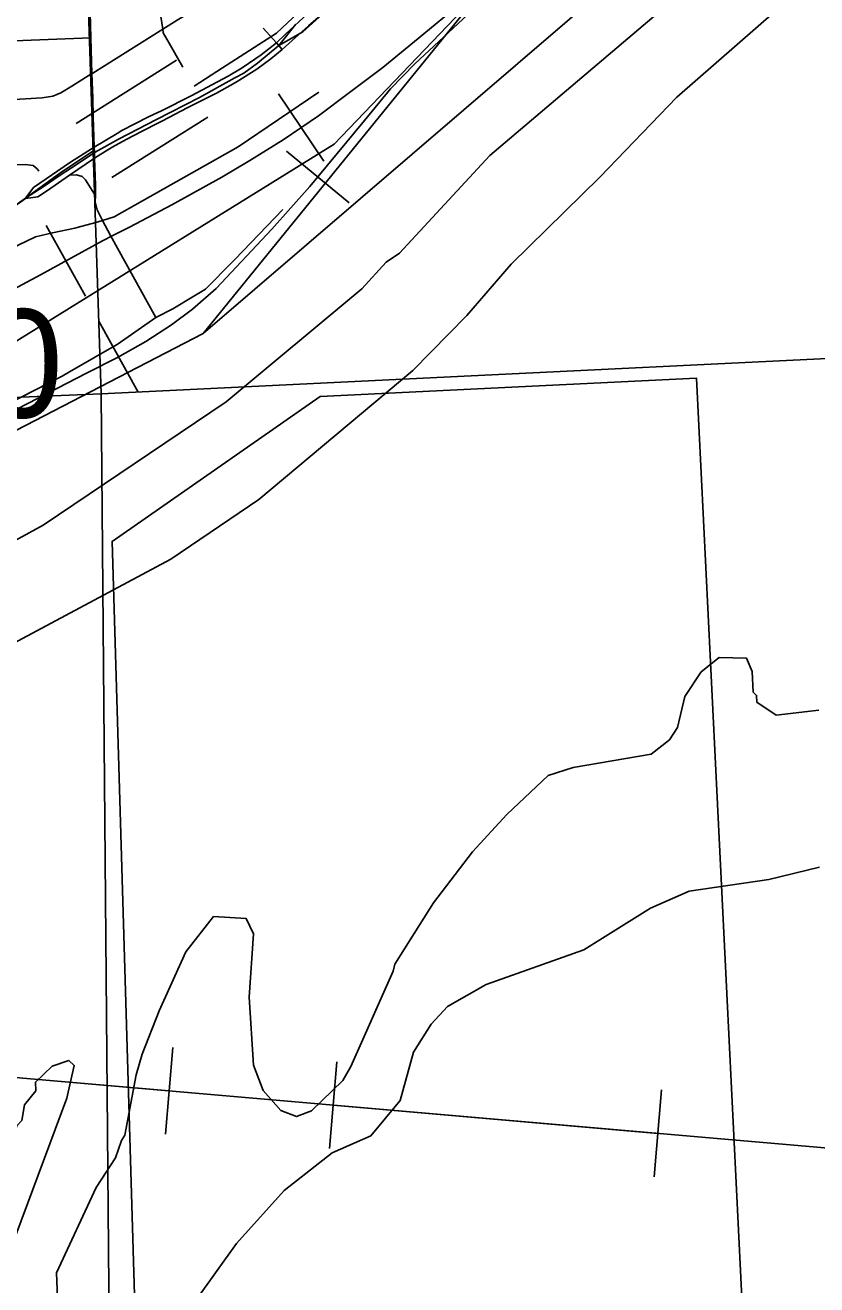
# Model space of a CAD drawing. Extents: x 128.7 to 185.5, y -21.4 to 12.6.
# Drawn here: x 169.23 to 169.962, y -10.303 to -9.139 of the extents above; entities that cross this region are included whole.
import ezdxf

# ---------------------------------------------------------------- set-up
doc = ezdxf.new("R2010")
doc.units = 0
for name, color, linetype in [('tdCoCityStreetMajor', 7, 'Continuous'), ('tdCoCityStreetMinor', 7, 'Continuous'), ('tdCoCorpBndry', 7, 'Continuous'), ('tdCoDivCarto', 7, 'Continuous'), ('tdCoHydroRiver', 7, 'Continuous'), ('tdCoPipe', 7, 'Continuous'), ('tdCoPriCL', 7, 'Continuous'), ('tdCoPriDiv', 7, 'Continuous'), ('tdCoPrimary', 7, 'Continuous'), ('tdCoPriNonDiv', 7, 'Continuous'), ('tdCoRRCL', 7, 'Continuous'), ('tdCoSectLine', 7, 'Continuous'), ('tdStHwyPriRefPost1', 7, 'Continuous'), ('tdStHwyPriRefPost5', 7, 'Continuous')]:
    doc.layers.add(name, color=color, linetype=linetype)

msp = doc.modelspace()

# ---------------------------------------------------------------- linework, layer by layer
at = {"layer": 'tdCoCityStreetMajor'}
msp.add_lwpolyline([(169.2939, -9.2564), (169.2938, -9.2516), (169.2928, -9.2236), (169.2923, -9.2063), (169.2916, -9.1838), (169.2907, -9.1506), (169.29, -9.1274)], dxfattribs=at)
at = {"layer": 'tdCoCityStreetMinor'}
msp.add_line((169.2038, -9.1541), (169.2907, -9.1506), dxfattribs=at)
for points in [[(169.3571, -9.1428), (169.3551, -9.1291), (169.3542, -9.1019), (169.3536, -9.085), (169.3492, -9.0001), (169.3488, -8.9893)], [(169.3571, -9.1428), (169.3703, -9.1345), (169.4028, -9.1148), (169.4174, -9.1034)], [(169.1645, -9.2104), (169.1784, -9.21), (169.2457, -9.206), (169.2554, -9.2045), (169.263, -9.2016), (169.2731, -9.1954), (169.2916, -9.1838), (169.2923, -9.1834), (169.3571, -9.1428)], [(169.3757, -9.1777), (169.3744, -9.1755), (169.363, -9.1556), (169.3576, -9.1461), (169.3571, -9.1428)], [(169.4676, -9.1614), (169.4623, -9.1552), (169.4498, -9.1418)], [(169.3015, -9.3194), (169.3121, -9.316), (169.3385, -9.3012), (169.4267, -9.2514), (169.5015, -9.2008)], [(169.2948, -9.2968), (169.295, -9.2879), (169.2949, -9.2868), (169.2941, -9.2619), (169.2939, -9.2564)], [(169.1667, -9.2698), (169.1992, -9.2686), (169.23, -9.2677), (169.2372, -9.2686), (169.2409, -9.2716), (169.2424, -9.2738)], [(169.2708, -9.2777), (169.2773, -9.2774), (169.2826, -9.2789), (169.2857, -9.2818), (169.2948, -9.2968)], [(169.3015, -9.3194), (169.2965, -9.3096), (169.2947, -9.3023), (169.2948, -9.2968)], [(169.3508, -9.4092), (169.3665, -9.4011), (169.3859, -9.3894), (169.3966, -9.3829), (169.422, -9.3572), (169.4236, -9.3555), (169.4681, -9.3092)], [(168.8834, -9.5365), (168.9584, -9.4936), (169.0272, -9.4519), (169.0657, -9.4302), (169.1266, -9.3981), (169.1799, -9.3683), (169.2233, -9.3422), (169.2396, -9.3345), (169.2551, -9.3308), (169.2758, -9.3264), (169.278, -9.3259), (169.2953, -9.3214), (169.3015, -9.3194)], [(169.3508, -9.4092), (169.3088, -9.3333), (169.3015, -9.3194)], [(168.5889, -9.865), (168.5906, -9.863), (168.5923, -9.8608), (168.5978, -9.8539), (168.6035, -9.8482), (168.6111, -9.8406), (168.6516, -9.7987), (168.6696, -9.7824), (168.6967, -9.7614), (168.6987, -9.7602), (168.7256, -9.7434), (168.7897, -9.7101), (168.9029, -9.651), (168.9803, -9.6106), (169.0291, -9.5851), (169.093, -9.5523), (169.188, -9.5022), (169.2642, -9.4633), (169.2709, -9.4594), (169.3058, -9.4392), (169.3148, -9.434), (169.3508, -9.4092)]]:
    msp.add_lwpolyline(points, dxfattribs=at)
at = {"layer": 'tdCoCorpBndry'}
msp.add_lwpolyline([(169.9087, -10.646), (169.8504, -9.4651), (169.5026, -9.482), (169.3103, -9.616), (169.3363, -10.4887)], dxfattribs=at)
at = {"layer": 'tdCoDivCarto'}
for p, q in [((169.4623, -9.1552), (169.4479, -9.1665)), ((169.4479, -9.1665), (169.4306, -9.1785)), ((169.4439, -9.1796), (169.4569, -9.1701)), ((169.4569, -9.1701), (169.4675, -9.1615)), ((169.4306, -9.1785), (169.4175, -9.1861)), ((169.426, -9.191), (169.4439, -9.1796)), ((169.4175, -9.1861), (169.3832, -9.2042)), ((169.4067, -9.2018), (169.4244, -9.192)), ((169.4244, -9.192), (169.426, -9.191)), ((169.3832, -9.2042), (169.356, -9.2181)), ((169.3796, -9.2155), (169.4067, -9.2018)), ((169.3569, -9.2273), (169.3796, -9.2155)), ((169.3434, -9.2241), (169.3193, -9.2364)), ((169.3492, -9.2213), (169.3434, -9.2241)), ((169.356, -9.2181), (169.3492, -9.2213)), ((169.353, -9.2293), (169.3569, -9.2273)), ((169.3148, -9.2391), (169.2938, -9.2516)), ((169.3193, -9.2364), (169.3148, -9.2391)), ((169.3234, -9.2445), (169.3379, -9.2368)), ((169.3379, -9.2368), (169.353, -9.2293)), ((169.2938, -9.2516), (169.2719, -9.2655)), ((169.2973, -9.2598), (169.3102, -9.2516)), ((169.3102, -9.2516), (169.3234, -9.2445)), ((169.2708, -9.2777), (169.2941, -9.2619)), ((169.2941, -9.2619), (169.2973, -9.2598)), ((169.2941, -9.2619), (169.2973, -9.2598)), ((169.2719, -9.2655), (169.2376, -9.289)), ((169.2504, -9.2916), (169.2708, -9.2777)), ((169.2302, -9.2991), (169.2416, -9.2975)), ((169.2376, -9.289), (169.2305, -9.2986)), ((169.2416, -9.2975), (169.2504, -9.2916))]:
    msp.add_line(p, q, dxfattribs=at)
for points in [[(169.4623, -9.1552), (169.4479, -9.1665), (169.4306, -9.1785), (169.4175, -9.1861), (169.3832, -9.2042), (169.356, -9.2181), (169.3492, -9.2213)], [(169.4623, -9.1552), (169.4479, -9.1665), (169.4306, -9.1785), (169.4175, -9.1861), (169.3832, -9.2042), (169.356, -9.2181), (169.3492, -9.2213)], [(169.4623, -9.1552), (169.4479, -9.1665), (169.4306, -9.1785), (169.4175, -9.1861), (169.3832, -9.2042), (169.356, -9.2181), (169.3492, -9.2213)], [(169.426, -9.191), (169.4439, -9.1796), (169.4569, -9.1701), (169.4675, -9.1615)], [(169.426, -9.191), (169.4439, -9.1796), (169.4569, -9.1701), (169.4675, -9.1615)], [(169.426, -9.191), (169.4439, -9.1796), (169.4569, -9.1701), (169.4675, -9.1615)], [(169.353, -9.2293), (169.3569, -9.2273), (169.3796, -9.2155), (169.4067, -9.2018), (169.4244, -9.192), (169.426, -9.191)], [(169.353, -9.2293), (169.3569, -9.2273), (169.3796, -9.2155), (169.4067, -9.2018), (169.4244, -9.192), (169.426, -9.191)], [(169.353, -9.2293), (169.3569, -9.2273), (169.3796, -9.2155), (169.4067, -9.2018), (169.4244, -9.192), (169.426, -9.191)], [(169.3492, -9.2213), (169.3434, -9.2241), (169.3193, -9.2364), (169.3148, -9.2391), (169.2938, -9.2516)], [(169.3492, -9.2213), (169.3434, -9.2241), (169.3193, -9.2364), (169.3148, -9.2391), (169.2938, -9.2516)], [(169.3492, -9.2213), (169.3434, -9.2241), (169.3193, -9.2364), (169.3148, -9.2391), (169.2938, -9.2516)], [(169.2973, -9.2598), (169.3102, -9.2516), (169.3234, -9.2445), (169.3379, -9.2368), (169.353, -9.2293)], [(169.2973, -9.2598), (169.3102, -9.2516), (169.3234, -9.2445), (169.3379, -9.2368), (169.353, -9.2293)], [(169.2973, -9.2598), (169.3102, -9.2516), (169.3234, -9.2445), (169.3379, -9.2368), (169.353, -9.2293)], [(169.2938, -9.2516), (169.2719, -9.2655), (169.2376, -9.289), (169.2305, -9.2986)], [(169.2938, -9.2516), (169.2719, -9.2655), (169.2376, -9.289), (169.2305, -9.2986)], [(169.2938, -9.2516), (169.2719, -9.2655), (169.2376, -9.289), (169.2305, -9.2986)], [(169.2504, -9.2916), (169.2708, -9.2777), (169.2941, -9.2619)], [(169.2504, -9.2916), (169.2708, -9.2777), (169.2941, -9.2619)], [(169.2504, -9.2916), (169.2708, -9.2777), (169.2941, -9.2619)], [(169.2941, -9.2619), (169.2973, -9.2598)], [(169.2941, -9.2619), (169.2973, -9.2598)], [(169.2302, -9.2991), (169.2416, -9.2975), (169.2504, -9.2916)], [(169.2302, -9.2991), (169.2416, -9.2975), (169.2504, -9.2916)], [(169.2302, -9.2991), (169.2416, -9.2975), (169.2504, -9.2916)]]:
    msp.add_lwpolyline(points, dxfattribs=at)
at = {"layer": 'tdCoHydroRiver'}
for points in [[(168.5856, -10.3084), (168.6441, -10.2304), (168.7186, -10.1565), (168.7335, -10.1338), (168.7773, -10.0816), (168.8147, -10.0296), (168.8448, -9.9921), (168.8935, -9.946), (169.062, -9.8116), (169.1696, -9.7364), (169.3644, -9.6325), (169.4459, -9.5772), (169.5881, -9.4581), (169.6382, -9.4072), (169.679, -9.3598), (169.7611, -9.2793), (169.8324, -9.2055), (169.9607, -9.0931)], [(169.8152, -9.1272), (169.6593, -9.2595), (169.576, -9.3496), (169.5637, -9.358), (169.541, -9.3825), (169.4156, -9.4869), (169.2464, -9.6008), (169.1814, -9.6365), (169.12, -9.6799), (168.9333, -9.7898), (168.8548, -9.8433), (168.7287, -9.9698), (168.7148, -9.9782), (168.7167, -9.9845), (168.7048, -10.0054), (168.6942, -10.0564), (168.6855, -10.0772), (168.6569, -10.1115), (168.6001, -10.1532), (168.5606, -10.1926), (168.5426, -10.2185), (168.5, -10.2991), (168.4958, -10.3119)], [(169.9634, -9.7718), (169.9241, -9.7765), (169.9063, -9.7646), (169.906, -9.7583), (169.9028, -9.7552), (169.902, -9.7363), (169.8968, -9.7239), (169.8715, -9.7233), (169.8547, -9.7366), (169.8398, -9.7593), (169.833, -9.7879), (169.8255, -9.7993), (169.8087, -9.8126), (169.7366, -9.8248), (169.7132, -9.8321), (169.6751, -9.8683), (169.6433, -9.9027), (169.6072, -9.9498), (169.5716, -10.0065), (169.5702, -10.0129), (169.531, -10.1012), (169.5236, -10.1141), (169.4947, -10.1421), (169.4807, -10.1474), (169.4663, -10.1416), (169.4498, -10.1233), (169.441, -10.1), (169.437, -10.037), (169.441, -9.9784), (169.4342, -9.9645), (169.4041, -9.9625), (169.3785, -9.995), (169.3538, -10.0497), (169.338, -10.0898), (169.3324, -10.1089), (169.322, -10.1646), (169.319, -10.1694), (169.3133, -10.1854), (169.2954, -10.213), (169.259, -10.2917), (169.2635, -10.4068)], [(169.3879, -10.3167), (169.4253, -10.2647), (169.4692, -10.2157), (169.5136, -10.1808), (169.5493, -10.1652), (169.5765, -10.1326), (169.5889, -10.0879), (169.6053, -10.062), (169.6204, -10.0456), (169.656, -10.0253), (169.7463, -9.9934), (169.8079, -9.9547), (169.8436, -9.9391), (169.9174, -9.9283), (169.9643, -9.917)], [(169.1847, -10.3294), (169.1911, -10.2896), (169.1961, -10.2563), (169.1974, -10.2484), (169.1998, -10.2293), (169.2222, -10.1558), (169.2267, -10.1509), (169.2293, -10.1366), (169.2399, -10.1236), (169.2396, -10.1157), (169.2548, -10.1009), (169.2703, -10.0955), (169.2753, -10.1001), (169.2685, -10.1303), (169.2214, -10.2569), (169.216, -10.2808), (169.2093, -10.3537)]]:
    msp.add_lwpolyline(points, dxfattribs=at)
at = {"layer": 'tdCoPipe'}
for p, q in [((169.3665, -10.0835), (169.3596, -10.1637)), ((169.5181, -10.0967), (169.5111, -10.177)), ((169.8181, -10.1227), (169.8112, -10.2029))]:
    msp.add_line(p, q, dxfattribs=at)
for points in [[(171.0054, -10.5547), (170.8057, -10.249), (169.2276, -10.1119), (168.6568, -10.0575), (168.3381, -9.9507)], [(169.363, -10.1236), (169.2276, -10.1119), (169.0631, -10.0962)], [(169.8146, -10.1629), (169.5146, -10.1368)]]:
    msp.add_lwpolyline(points, dxfattribs=at)
at = {"layer": 'tdCoPriCL'}
for points in [[(169.4643, -9.1579), (169.4865, -9.1453), (169.5044, -9.129)], [(169.4643, -9.1579), (169.4801, -9.1381)], [(169.2182, -9.3076), (169.2303, -9.2988), (169.2474, -9.2877), (169.2612, -9.2782), (169.2726, -9.2708), (169.2947, -9.2563), (169.3163, -9.2444), (169.3512, -9.2263), (169.391, -9.2057), (169.4236, -9.1878), (169.432, -9.1832), (169.4448, -9.174), (169.4643, -9.1579)]]:
    msp.add_lwpolyline(points, dxfattribs=at)
at = {"layer": 'tdCoPriDiv'}
for points in [[(169.2769, -9.2298), (169.3699, -9.1714)], [(169.3101, -9.2798), (169.3988, -9.2241)]]:
    msp.add_lwpolyline(points, dxfattribs=at)
at = {"layer": 'tdCoPrimary'}
for p, q in [((169.4675, -9.1615), (169.4676, -9.1614)), ((169.4675, -9.1615), (169.4676, -9.1614)), ((169.2941, -9.2619), (169.2973, -9.2598)), ((169.2941, -9.2619), (169.2973, -9.2598)), ((169.2186, -9.3076), (169.2301, -9.2992)), ((169.2186, -9.3076), (169.2301, -9.2992)), ((169.2305, -9.2986), (169.2301, -9.2992)), ((169.2305, -9.2986), (169.2301, -9.2992)), ((169.2301, -9.2992), (169.2302, -9.2991)), ((169.2301, -9.2992), (169.2302, -9.2991))]:
    msp.add_line(p, q, dxfattribs=at)
for points in [[(169.4676, -9.1614), (169.4917, -9.1395), (169.5096, -9.1242), (169.5281, -9.1078), (169.5394, -9.0973), (169.5474, -9.0909)], [(169.4676, -9.1614), (169.4917, -9.1395), (169.5096, -9.1242), (169.5281, -9.1078), (169.5394, -9.0973), (169.5474, -9.0909)], [(169.2301, -9.2992), (169.2302, -9.2991), (169.2416, -9.2975), (169.2504, -9.2916), (169.2708, -9.2777), (169.2941, -9.2619), (169.2973, -9.2598), (169.3102, -9.2516), (169.3234, -9.2445), (169.3379, -9.2368), (169.353, -9.2293), (169.3569, -9.2273), (169.3796, -9.2155), (169.4067, -9.2018), (169.4244, -9.192), (169.426, -9.191), (169.4439, -9.1796), (169.4569, -9.1701), (169.4675, -9.1615), (169.4676, -9.1614), (169.4917, -9.1395), (169.5096, -9.1242)], [(169.4912, -9.1281), (169.4704, -9.1474), (169.4623, -9.1552), (169.4479, -9.1665), (169.4306, -9.1785), (169.4175, -9.1861), (169.3832, -9.2042), (169.356, -9.2181), (169.3492, -9.2213), (169.3434, -9.2241), (169.3193, -9.2364), (169.3148, -9.2391), (169.2938, -9.2516), (169.2719, -9.2655), (169.2376, -9.289), (169.2305, -9.2986), (169.2301, -9.2992)], [(169.4912, -9.1281), (169.4704, -9.1474), (169.4623, -9.1552)], [(169.4912, -9.1281), (169.4704, -9.1474), (169.4623, -9.1552)], [(169.4623, -9.1552), (169.4479, -9.1665), (169.4306, -9.1785), (169.4175, -9.1861), (169.3832, -9.2042), (169.356, -9.2181), (169.3492, -9.2213)], [(169.4623, -9.1552), (169.4479, -9.1665), (169.4306, -9.1785), (169.4175, -9.1861), (169.3832, -9.2042), (169.356, -9.2181), (169.3492, -9.2213)], [(169.426, -9.191), (169.4439, -9.1796), (169.4569, -9.1701), (169.4675, -9.1615)], [(169.426, -9.191), (169.4439, -9.1796), (169.4569, -9.1701), (169.4675, -9.1615)], [(169.353, -9.2293), (169.3569, -9.2273), (169.3796, -9.2155), (169.4067, -9.2018), (169.4244, -9.192), (169.426, -9.191)], [(169.353, -9.2293), (169.3569, -9.2273), (169.3796, -9.2155), (169.4067, -9.2018), (169.4244, -9.192), (169.426, -9.191)], [(169.3492, -9.2213), (169.3434, -9.2241), (169.3193, -9.2364), (169.3148, -9.2391), (169.2938, -9.2516)], [(169.3492, -9.2213), (169.3434, -9.2241), (169.3193, -9.2364), (169.3148, -9.2391), (169.2938, -9.2516)], [(169.2973, -9.2598), (169.3102, -9.2516), (169.3234, -9.2445), (169.3379, -9.2368), (169.353, -9.2293)], [(169.2973, -9.2598), (169.3102, -9.2516), (169.3234, -9.2445), (169.3379, -9.2368), (169.353, -9.2293)], [(169.2938, -9.2516), (169.2719, -9.2655), (169.2376, -9.289), (169.2305, -9.2986)], [(169.2938, -9.2516), (169.2719, -9.2655), (169.2376, -9.289), (169.2305, -9.2986)], [(169.2504, -9.2916), (169.2708, -9.2777), (169.2941, -9.2619)], [(169.2504, -9.2916), (169.2708, -9.2777), (169.2941, -9.2619)], [(169.2302, -9.2991), (169.2416, -9.2975), (169.2504, -9.2916)], [(169.2302, -9.2991), (169.2416, -9.2975), (169.2504, -9.2916)], [(169.2186, -9.3076), (169.2301, -9.2992)]]:
    msp.add_lwpolyline(points, dxfattribs=at)
at = {"layer": 'tdCoPriNonDiv'}
for points in [[(169.386, -9.1952), (169.4122, -9.1785), (169.4623, -9.1464), (169.508, -9.103)], [(167.6239, -9.5496), (167.8003, -9.5378), (168.0499, -9.5284), (168.3017, -9.5099), (168.4509, -9.4968), (168.5022, -9.4897), (168.621, -9.4791), (168.7145, -9.4724), (168.8316, -9.4616), (168.9078, -9.4487), (168.9557, -9.4364), (169.0309, -9.411), (169.099, -9.3807), (169.1517, -9.3516), (169.2154, -9.3096), (169.2617, -9.2759), (169.2935, -9.2548)]]:
    msp.add_lwpolyline(points, dxfattribs=at)
at = {"layer": 'tdCoRRCL'}
for p, q in [((169.506, -9.2646), (169.464, -9.2025)), ((169.4715, -9.2553), (169.5294, -9.303)), ((169.2858, -9.3895), (169.2494, -9.324)), ((169.2979, -9.4126), (169.3345, -9.478))]:
    msp.add_line(p, q, dxfattribs=at)
for points in [[(169.3945, -9.4238), (169.7809, -9.0923), (170.0695, -8.917), (170.3891, -8.7436), (170.6474, -8.5975), (170.8981, -8.4794)], [(169.2133, -9.4985), (169.2507, -9.4789), (169.2866, -9.4606), (169.3151, -9.4459), (169.3414, -9.4312), (169.3652, -9.416), (169.3846, -9.4013), (169.4066, -9.3822), (169.458, -9.3274), (169.4931, -9.2881), (169.5435, -9.227), (169.5676, -9.1979), (169.5901, -9.1748), (169.7369, -9.038)], [(169.7369, -9.038), (169.5901, -9.1748), (169.5676, -9.1979), (169.5435, -9.227), (169.4931, -9.2881), (169.458, -9.3274), (169.4066, -9.3822), (169.3846, -9.4013), (169.3652, -9.416), (169.3414, -9.4312), (169.3151, -9.4459), (169.2866, -9.4606), (169.2507, -9.4789), (169.2133, -9.4985)], [(167.818, -11.4356), (168.3156, -10.2809), (168.4798, -10.074), (168.7193, -9.7731), (169.3945, -9.4238), (169.6552, -9.103)], [(169.6552, -9.103), (169.5155, -9.2488), (169.2117, -9.4371), (168.7125, -9.6918), (168.3811, -9.8535), (168.3243, -9.8811), (168.0273, -10.026)], [(169.6284, -9.1223), (169.5983, -9.147), (169.5605, -9.1782), (169.5298, -9.2012), (169.501, -9.2227), (169.4685, -9.2448), (169.4376, -9.2639), (169.4116, -9.2794), (169.3655, -9.3051), (169.3264, -9.3255), (169.3108, -9.3333), (169.3013, -9.3381), (169.2441, -9.3698), (169.1639, -9.4125)], [(169.1639, -9.4125), (169.2441, -9.3698), (169.3013, -9.3381), (169.3108, -9.3333), (169.3264, -9.3255), (169.3655, -9.3051), (169.4116, -9.2794), (169.4376, -9.2639), (169.4685, -9.2448), (169.501, -9.2227), (169.5298, -9.2012), (169.5605, -9.1782), (169.5983, -9.147), (169.6284, -9.1223)]]:
    msp.add_lwpolyline(points, dxfattribs=at)
at = {"layer": 'tdCoSectLine'}
for points in [[(169.2673, -8.4837), (169.3002, -9.4797)], [(169.3002, -9.4797), (170.3135, -9.4303)], [(168.295, -9.5216), (169.3002, -9.4797)], [(169.3002, -9.4797), (169.3088, -10.4845)]]:
    msp.add_lwpolyline(points, dxfattribs=at)

# ---------------------------------------------------------------- texts
at = {"layer": 'tdStHwyPriRefPost1'}
msp.add_text('‒‒330', height=0.1, dxfattribs=at).set_placement((168.8931, -9.5015))
at = {"layer": 'tdStHwyPriRefPost5'}
msp.add_text('‒‒330', height=0.1, dxfattribs=at).set_placement((168.8931, -9.5015))

doc.saveas('drawing.dxf')
